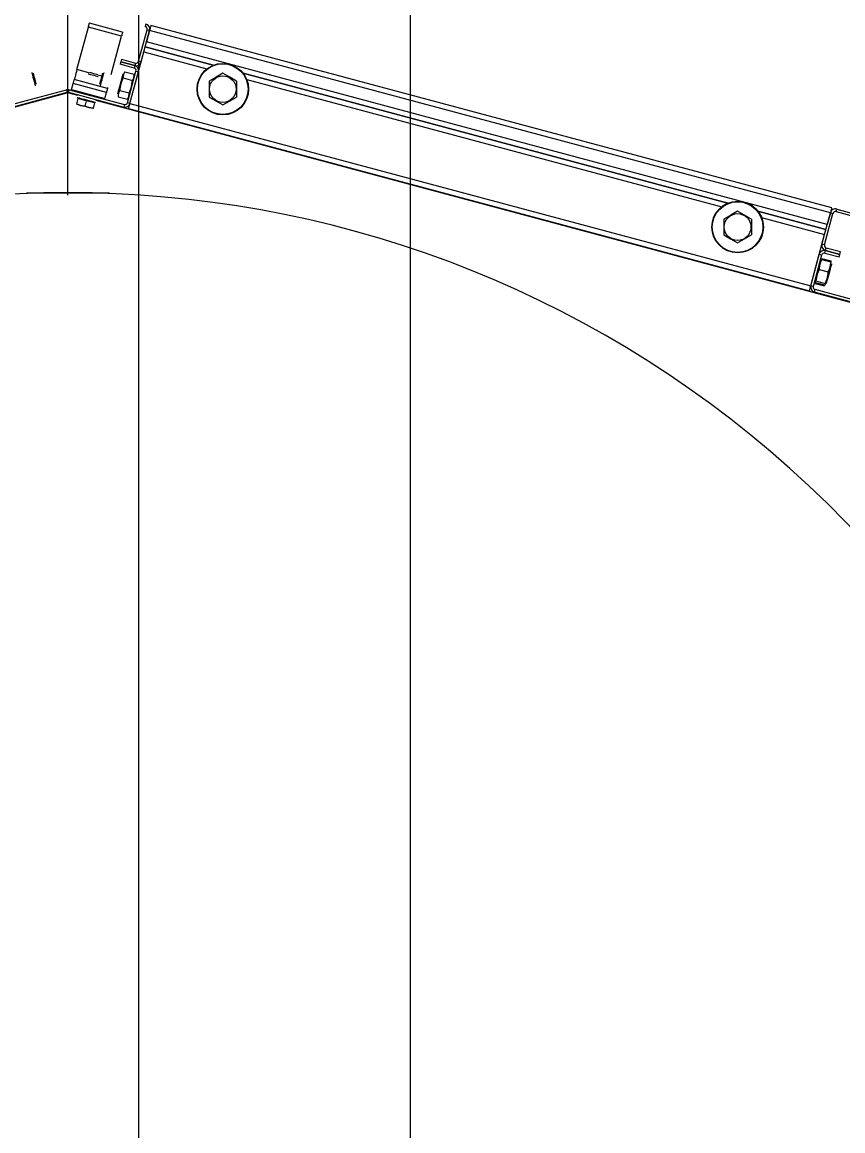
# Model space of a CAD drawing. Extents: x -264205 to -263659, y -1242401 to -1241986.
# Drawn here: x -263795.107 to -263794.654, y -1242184.96 to -1242184.348 of the extents above; entities that cross this region are included whole.
import ezdxf

# ---------------------------------------------------------------- set-up
doc = ezdxf.new("R2010")
doc.units = 0
doc.layers.add('PROJEKT_OBRUBNIKY_KOMUNIKACIE', color=7, linetype='Continuous')
doc.layers.add('SITUACIA_DSP_2D', color=7, linetype='Continuous')

msp = doc.modelspace()

# ---------------------------------------------------------------- linework, layer by layer
at = {"layer": 'PROJEKT_OBRUBNIKY_KOMUNIKACIE'}
msp.add_lwpolyline([(-263794.89278, -1242227.38224), (-263808.96776, -1242241.45725), (-263894.96779, -1242241.45725), (-263909.04274, -1242227.38224), (-263909.04274, -1242196.33267), (-263914.14281, -1242196.33267), (-263914.14281, -1242132.43268), (-263909.04274, -1242132.43268), (-263909.04274, -1242101.38224), (-263894.96779, -1242087.30722), (-263808.96776, -1242087.30722), (-263794.89278, -1242101.38224), (-263794.89278, -1242227.38224)], dxfattribs=at)
at = {"layer": 'SITUACIA_DSP_2D'}
for p, q in [((-263794.89279, -1242101.38223), (-263794.89279, -1242227.38224)), ((-263795.04279, -1242101.76909), (-263795.04281, -1242226.99542)), ((-263795.0819, -1242184.44311), (-263795.0819, -1242184.24646)), ((-263795.0769, -1242184.37375), (-263795.0706, -1242184.35026)), ((-263795.0706, -1242184.35026), (-263795.07049, -1242184.34983)), ((-263795.05225, -1242184.35517), (-263795.0706, -1242184.35026)), ((-263795.07049, -1242184.34983), (-263795.07037, -1242184.34941)), ((-263795.07037, -1242184.34941), (-263795.07027, -1242184.34903)), ((-263795.07027, -1242184.34903), (-263795.07018, -1242184.3487)), ((-263795.07018, -1242184.3487), (-263795.07011, -1242184.34842)), ((-263795.07011, -1242184.34842), (-263795.07006, -1242184.34822)), ((-263795.07006, -1242184.34822), (-263795.07002, -1242184.3481)), ((-263795.07002, -1242184.3481), (-263795.07001, -1242184.34805)), ((-263795.05166, -1242184.35297), (-263795.07001, -1242184.34805)), ((-263795.03877, -1242184.34856), (-263795.03914, -1242184.34993)), ((-263795.03648, -1242184.35099), (-263795.03662, -1242184.35151)), ((-263795.03635, -1242184.35052), (-263795.03648, -1242184.35099)), ((-263795.03624, -1242184.3501), (-263795.03635, -1242184.35052)), ((-263795.03615, -1242184.34976), (-263795.03624, -1242184.3501)), ((-263795.03608, -1242184.3495), (-263795.03615, -1242184.34976)), ((-263795.03604, -1242184.34935), (-263795.03608, -1242184.3495)), ((-263795.03602, -1242184.34929), (-263795.03604, -1242184.34935)), ((-263794.65979, -1242184.4501), (-263795.03602, -1242184.34929)), ((-263795.05793, -1242184.37637), (-263795.05225, -1242184.35517)), ((-263795.05213, -1242184.35474), (-263795.05225, -1242184.35517)), ((-263795.05202, -1242184.35433), (-263795.05213, -1242184.35474)), ((-263795.05192, -1242184.35395), (-263795.05202, -1242184.35433)), ((-263795.05183, -1242184.35362), (-263795.05192, -1242184.35395)), ((-263795.05176, -1242184.35334), (-263795.05183, -1242184.35362)), ((-263795.0517, -1242184.35314), (-263795.05176, -1242184.35334)), ((-263795.05167, -1242184.35301), (-263795.0517, -1242184.35314)), ((-263795.05166, -1242184.35297), (-263795.05167, -1242184.35301)), ((-263795.04281, -1242184.36911), (-263795.03814, -1242184.35168)), ((-263795.04143, -1242184.36948), (-263795.03676, -1242184.35205)), ((-263795.03676, -1242184.35205), (-263795.03848, -1242184.35847)), ((-263795.03814, -1242184.35168), (-263795.03676, -1242184.35205)), ((-263795.03662, -1242184.35151), (-263795.03676, -1242184.35205)), ((-263794.66053, -1242184.45286), (-263795.03676, -1242184.35205)), ((-263795.03922, -1242184.36122), (-263795.0016, -1242184.3713)), ((-263795.0016, -1242184.3713), (-263795.03922, -1242184.36122)), ((-263794.66225, -1242184.45928), (-263795.03848, -1242184.35847)), ((-263795.05272, -1242184.36941), (-263795.05309, -1242184.37078)), ((-263795.05235, -1242184.36803), (-263795.05272, -1242184.36941)), ((-263795.04492, -1242184.3715), (-263795.05272, -1242184.36941)), ((-263795.05272, -1242184.36941), (-263795.04492, -1242184.3715)), ((-263795.05235, -1242184.36803), (-263795.04455, -1242184.37012)), ((-263795.04758, -1242184.39242), (-263795.03996, -1242184.36398)), ((-263795.04143, -1242184.36948), (-263795.04281, -1242184.36911)), ((-263795.03996, -1242184.36398), (-263795.00509, -1242184.37332)), ((-263795.10188, -1242184.3753), (-263795.10188, -1242184.37531)), ((-263795.10188, -1242184.37531), (-263795.10182, -1242184.37555)), ((-263795.10182, -1242184.37555), (-263795.10167, -1242184.3761)), ((-263795.07718, -1242184.37482), (-263795.07746, -1242184.37585)), ((-263795.0769, -1242184.37375), (-263795.07718, -1242184.37482)), ((-263795.07026, -1242184.37552), (-263795.0769, -1242184.37375)), ((-263795.06997, -1242184.37521), (-263795.0698, -1242184.37526)), ((-263795.0698, -1242184.37526), (-263795.06931, -1242184.37539)), ((-263795.06931, -1242184.37539), (-263795.06858, -1242184.37558)), ((-263795.06858, -1242184.37558), (-263795.06772, -1242184.37581)), ((-263795.06203, -1242184.3757), (-263795.06194, -1242184.37535)), ((-263795.06194, -1242184.37535), (-263795.06192, -1242184.3753)), ((-263795.04529, -1242184.37287), (-263795.05309, -1242184.37078)), ((-263795.05045, -1242184.37493), (-263795.05119, -1242184.37626)), ((-263795.05045, -1242184.37493), (-263795.04534, -1242184.3763)), ((-263795.04895, -1242184.39205), (-263795.04428, -1242184.37462)), ((-263795.04758, -1242184.39242), (-263795.04291, -1242184.37499)), ((-263795.04492, -1242184.3715), (-263795.04529, -1242184.37287)), ((-263795.04455, -1242184.37012), (-263795.04492, -1242184.3715)), ((-263795.04428, -1242184.37462), (-263795.04291, -1242184.37499)), ((-263795.10167, -1242184.3761), (-263795.10145, -1242184.3769)), ((-263795.10145, -1242184.3769), (-263795.10119, -1242184.37789)), ((-263795.10119, -1242184.37789), (-263795.1009, -1242184.37897)), ((-263795.10101, -1242184.37582), (-263795.10101, -1242184.3758)), ((-263795.10094, -1242184.37606), (-263795.10101, -1242184.37582)), ((-263795.1008, -1242184.37661), (-263795.10094, -1242184.37606)), ((-263795.1009, -1242184.37897), (-263795.10061, -1242184.38005)), ((-263795.10059, -1242184.37739), (-263795.1008, -1242184.37661)), ((-263795.10061, -1242184.38005), (-263795.10035, -1242184.38104)), ((-263795.10034, -1242184.37832), (-263795.10059, -1242184.37739)), ((-263795.10035, -1242184.38104), (-263795.10013, -1242184.38184)), ((-263795.10007, -1242184.3793), (-263795.10034, -1242184.37832)), ((-263795.09983, -1242184.38022), (-263795.10007, -1242184.3793)), ((-263795.09962, -1242184.38099), (-263795.09983, -1242184.38022)), ((-263795.09948, -1242184.38153), (-263795.09962, -1242184.38099)), ((-263795.09941, -1242184.38176), (-263795.09948, -1242184.38153)), ((-263795.09941, -1242184.38177), (-263795.09941, -1242184.38176)), ((-263795.07985, -1242184.38476), (-263795.07896, -1242184.38146)), ((-263795.07896, -1242184.38146), (-263795.07885, -1242184.38103)), ((-263795.06061, -1242184.38637), (-263795.07896, -1242184.38146)), ((-263795.07885, -1242184.38103), (-263795.07873, -1242184.38061)), ((-263795.07873, -1242184.38061), (-263795.07863, -1242184.38023)), ((-263795.07863, -1242184.38023), (-263795.07854, -1242184.3799)), ((-263795.07854, -1242184.3799), (-263795.07847, -1242184.37962)), ((-263795.07847, -1242184.37962), (-263795.07842, -1242184.37942)), ((-263795.07842, -1242184.37942), (-263795.07838, -1242184.3793)), ((-263795.07838, -1242184.3793), (-263795.07837, -1242184.37925)), ((-263795.07834, -1242184.37915), (-263795.07837, -1242184.37925)), ((-263795.06002, -1242184.38417), (-263795.07837, -1242184.37925)), ((-263795.07826, -1242184.37883), (-263795.07834, -1242184.37915)), ((-263795.07812, -1242184.37832), (-263795.07826, -1242184.37883)), ((-263795.07794, -1242184.37764), (-263795.07812, -1242184.37832)), ((-263795.07771, -1242184.37681), (-263795.07794, -1242184.37764)), ((-263795.07746, -1242184.37585), (-263795.07771, -1242184.37681)), ((-263795.07072, -1242184.37603), (-263795.07056, -1242184.37608)), ((-263795.07056, -1242184.37608), (-263795.07008, -1242184.3762)), ((-263795.07008, -1242184.3762), (-263795.06935, -1242184.3764)), ((-263795.06935, -1242184.3764), (-263795.06845, -1242184.37664)), ((-263795.06845, -1242184.37664), (-263795.06749, -1242184.3769)), ((-263795.06772, -1242184.37581), (-263795.06685, -1242184.37604)), ((-263795.06749, -1242184.3769), (-263795.0666, -1242184.37714)), ((-263795.06685, -1242184.37604), (-263795.06612, -1242184.37624)), ((-263795.0666, -1242184.37714), (-263795.06586, -1242184.37733)), ((-263795.06612, -1242184.37624), (-263795.06563, -1242184.37637)), ((-263795.06586, -1242184.37733), (-263795.06538, -1242184.37746)), ((-263795.06563, -1242184.37637), (-263795.06546, -1242184.37642)), ((-263795.06538, -1242184.37746), (-263795.06522, -1242184.37751)), ((-263795.06323, -1242184.37741), (-263795.06537, -1242184.37684)), ((-263795.06434, -1242184.38157), (-263795.06439, -1242184.38177)), ((-263795.06439, -1242184.38177), (-263795.06439, -1242184.38177)), ((-263795.06421, -1242184.38106), (-263795.06434, -1242184.38157)), ((-263795.064, -1242184.38032), (-263795.06421, -1242184.38106)), ((-263795.06376, -1242184.3794), (-263795.064, -1242184.38032)), ((-263795.0635, -1242184.37842), (-263795.06376, -1242184.3794)), ((-263795.06373, -1242184.38205), (-263795.06354, -1242184.38132)), ((-263795.06354, -1242184.38132), (-263795.06329, -1242184.38039)), ((-263795.06324, -1242184.37748), (-263795.0635, -1242184.37842)), ((-263795.06329, -1242184.38039), (-263795.063, -1242184.37933)), ((-263795.06303, -1242184.37668), (-263795.06324, -1242184.37748)), ((-263795.06288, -1242184.37611), (-263795.06303, -1242184.37668)), ((-263795.063, -1242184.37933), (-263795.06271, -1242184.37824)), ((-263795.0628, -1242184.37583), (-263795.06288, -1242184.37611)), ((-263795.0628, -1242184.3758), (-263795.0628, -1242184.37583)), ((-263795.06271, -1242184.37824), (-263795.06243, -1242184.37721)), ((-263795.06243, -1242184.37721), (-263795.0622, -1242184.37634)), ((-263795.0622, -1242184.37634), (-263795.06203, -1242184.3757)), ((-263795.05322, -1242184.38303), (-263795.05286, -1242184.38166)), ((-263795.05262, -1242184.38157), (-263795.05314, -1242184.38434)), ((-263795.05286, -1242184.38166), (-263795.05249, -1242184.3803)), ((-263795.05167, -1242184.379), (-263795.05262, -1242184.38157)), ((-263795.05249, -1242184.3803), (-263795.05215, -1242184.37902)), ((-263795.05215, -1242184.37902), (-263795.05185, -1242184.37791)), ((-263795.05185, -1242184.37791), (-263795.05162, -1242184.37703)), ((-263795.05137, -1242184.37837), (-263795.05167, -1242184.379)), ((-263795.05162, -1242184.37703), (-263795.05146, -1242184.37645)), ((-263795.05146, -1242184.37645), (-263795.05139, -1242184.37619)), ((-263795.05119, -1242184.37626), (-263795.05141, -1242184.37778)), ((-263795.05141, -1242184.37778), (-263795.05137, -1242184.37837)), ((-263795.05139, -1242184.37619), (-263795.05139, -1242184.37618)), ((-263795.05137, -1242184.37837), (-263795.04626, -1242184.37974)), ((-263795.04679, -1242184.38321), (-263795.04632, -1242184.38043)), ((-263795.04632, -1242184.38043), (-263795.04626, -1242184.37974)), ((-263795.04626, -1242184.37974), (-263795.04552, -1242184.37841)), ((-263795.04552, -1242184.37841), (-263795.04529, -1242184.37689)), ((-263795.04529, -1242184.37689), (-263795.04534, -1242184.3763)), ((-263795.00003, -1242184.37791), (-263795.00389, -1242184.38014)), ((-263795.00389, -1242184.38014), (-263795.00389, -1242184.38393)), ((-263794.99629, -1242184.37575), (-263795.00003, -1242184.37791)), ((-263794.99243, -1242184.37798), (-263794.99629, -1242184.37575)), ((-263794.98869, -1242184.38014), (-263794.99243, -1242184.37798)), ((-263794.98869, -1242184.38014), (-263794.98869, -1242184.38393)), ((-263794.98508, -1242184.37573), (-263794.71713, -1242184.44753)), ((-263794.71713, -1242184.44753), (-263794.98508, -1242184.37573)), ((-263794.98306, -1242184.37922), (-263794.72062, -1242184.44954)), ((-263795.0819, -1242184.38664), (-263795.53244, -1242184.50736)), ((-263795.11311, -1242184.39306), (-263795.08264, -1242184.3849)), ((-263795.11274, -1242184.39444), (-263795.08227, -1242184.38627)), ((-263795.10013, -1242184.38184), (-263795.09998, -1242184.38239)), ((-263795.09998, -1242184.38239), (-263795.09992, -1242184.38263)), ((-263795.09992, -1242184.38263), (-263795.09992, -1242184.38264)), ((-263795.08264, -1242184.3849), (-263795.08227, -1242184.38627)), ((-263795.07642, -1242184.38811), (-263795.0819, -1242184.38664)), ((-263795.08153, -1242184.38627), (-263795.08117, -1242184.3849)), ((-263795.08153, -1242184.38627), (-263795.05107, -1242184.39444)), ((-263795.08117, -1242184.3849), (-263795.0507, -1242184.39306)), ((-263795.07985, -1242184.38476), (-263795.06149, -1242184.38968)), ((-263795.06389, -1242184.38264), (-263795.06385, -1242184.3825)), ((-263795.06385, -1242184.3825), (-263795.06373, -1242184.38205)), ((-263795.06149, -1242184.38968), (-263795.06061, -1242184.38637)), ((-263795.06049, -1242184.38594), (-263795.06061, -1242184.38637)), ((-263795.06038, -1242184.38553), (-263795.06049, -1242184.38594)), ((-263795.06028, -1242184.38515), (-263795.06038, -1242184.38553)), ((-263795.06019, -1242184.38482), (-263795.06028, -1242184.38515)), ((-263795.06012, -1242184.38454), (-263795.06019, -1242184.38482)), ((-263795.06006, -1242184.38434), (-263795.06012, -1242184.38454)), ((-263795.06003, -1242184.38421), (-263795.06006, -1242184.38434)), ((-263795.06002, -1242184.38417), (-263795.06003, -1242184.38421)), ((-263795.06002, -1242184.38417), (-263795.05999, -1242184.38406)), ((-263795.05999, -1242184.38406), (-263795.05991, -1242184.38375)), ((-263795.05991, -1242184.38375), (-263795.05989, -1242184.38371)), ((-263795.05433, -1242184.38715), (-263795.05432, -1242184.38714)), ((-263795.05432, -1242184.38714), (-263795.05426, -1242184.38688)), ((-263795.05426, -1242184.38688), (-263795.0541, -1242184.38629)), ((-263795.05396, -1242184.38659), (-263795.05418, -1242184.38811)), ((-263795.0541, -1242184.38629), (-263795.05386, -1242184.38542)), ((-263795.05321, -1242184.38526), (-263795.05396, -1242184.38659)), ((-263795.05386, -1242184.38542), (-263795.05357, -1242184.3843)), ((-263795.05357, -1242184.3843), (-263795.05322, -1242184.38303)), ((-263795.05314, -1242184.38434), (-263795.05321, -1242184.38526)), ((-263795.05321, -1242184.38526), (-263795.04811, -1242184.38663)), ((-263795.04829, -1242184.38874), (-263795.04806, -1242184.38722)), ((-263795.04811, -1242184.38663), (-263795.04771, -1242184.38579)), ((-263795.04806, -1242184.38722), (-263795.04811, -1242184.38663)), ((-263795.04771, -1242184.38579), (-263795.04679, -1242184.38321)), ((-263795.00389, -1242184.38393), (-263795.00389, -1242184.38781)), ((-263795.00389, -1242184.38781), (-263795.00389, -1242184.38892)), ((-263794.98869, -1242184.38393), (-263794.98869, -1242184.38781)), ((-263794.98869, -1242184.38781), (-263794.98869, -1242184.38892)), ((-263795.07715, -1242184.39267), (-263795.07721, -1242184.3929)), ((-263795.07721, -1242184.3929), (-263795.07721, -1242184.39288)), ((-263795.07636, -1242184.38973), (-263795.07715, -1242184.39267)), ((-263795.07715, -1242184.39267), (-263795.07495, -1242184.39351)), ((-263795.07489, -1242184.39353), (-263795.07715, -1242184.39267)), ((-263795.0767, -1242184.38914), (-263795.07652, -1242184.38919)), ((-263795.07652, -1242184.38919), (-263795.07602, -1242184.38932)), ((-263795.07177, -1242184.39095), (-263795.07636, -1242184.38973)), ((-263795.07602, -1242184.38932), (-263795.07522, -1242184.38954)), ((-263795.07522, -1242184.38954), (-263795.07417, -1242184.38982)), ((-263795.07495, -1242184.39351), (-263795.07256, -1242184.3939)), ((-263795.07256, -1242184.3939), (-263795.07489, -1242184.39353)), ((-263795.07417, -1242184.38982), (-263795.07296, -1242184.39015)), ((-263795.07296, -1242184.39015), (-263795.07165, -1242184.3905)), ((-263795.07177, -1242184.39095), (-263795.07256, -1242184.3939)), ((-263795.07256, -1242184.3939), (-263795.07036, -1242184.39474)), ((-263795.0703, -1242184.39476), (-263795.07256, -1242184.3939)), ((-263795.06718, -1242184.39218), (-263795.07177, -1242184.39095)), ((-263795.07165, -1242184.3905), (-263795.07034, -1242184.39085)), ((-263795.07034, -1242184.39085), (-263795.06913, -1242184.39117)), ((-263795.06913, -1242184.39117), (-263795.06808, -1242184.39145)), ((-263795.06808, -1242184.39145), (-263795.06728, -1242184.39167)), ((-263795.06718, -1242184.39218), (-263795.06797, -1242184.39513)), ((-263795.06728, -1242184.39167), (-263795.06677, -1242184.3918)), ((-263795.06677, -1242184.3918), (-263795.0666, -1242184.39185)), ((-263794.63137, -1242184.50736), (-263795.06633, -1242184.39081)), ((-263795.05418, -1242184.38811), (-263795.05414, -1242184.3887)), ((-263795.05414, -1242184.3887), (-263795.04903, -1242184.39007)), ((-263795.0507, -1242184.39306), (-263795.05107, -1242184.39444)), ((-263795.04903, -1242184.39007), (-263795.04829, -1242184.38874)), ((-263795.04758, -1242184.39242), (-263795.04895, -1242184.39205)), ((-263795.0481, -1242184.39437), (-263795.04799, -1242184.39395)), ((-263795.04799, -1242184.39395), (-263795.04786, -1242184.39348)), ((-263795.04786, -1242184.39348), (-263795.04772, -1242184.39296)), ((-263795.04772, -1242184.39296), (-263795.04758, -1242184.39242)), ((-263795.04758, -1242184.39242), (-263794.67135, -1242184.49323)), ((-263795.00389, -1242184.38892), (-263795.00014, -1242184.39108)), ((-263795.00014, -1242184.39108), (-263794.99629, -1242184.3933)), ((-263794.99629, -1242184.3933), (-263794.99254, -1242184.39114)), ((-263794.99254, -1242184.39114), (-263794.98869, -1242184.38892)), ((-263795.07036, -1242184.39474), (-263795.06797, -1242184.39513)), ((-263795.06797, -1242184.39513), (-263795.0703, -1242184.39476)), ((-263795.06797, -1242184.39513), (-263795.06803, -1242184.39536)), ((-263795.06803, -1242184.39536), (-263795.06803, -1242184.39534)), ((-263795.04832, -1242184.39517), (-263795.0483, -1242184.39512)), ((-263795.04832, -1242184.39517), (-263794.67209, -1242184.49598)), ((-263795.0483, -1242184.39512), (-263795.04826, -1242184.39496)), ((-263795.04826, -1242184.39496), (-263795.04819, -1242184.39471)), ((-263795.04819, -1242184.39471), (-263795.0481, -1242184.39437)), ((-263795.10485, -1242184.44177), (-263795.05896, -1242184.44177)), ((-263794.71557, -1242184.45414), (-263794.71942, -1242184.45636)), ((-263794.71182, -1242184.45197), (-263794.71557, -1242184.45414)), ((-263794.70797, -1242184.4542), (-263794.71182, -1242184.45197)), ((-263794.70422, -1242184.45636), (-263794.70797, -1242184.4542)), ((-263794.70061, -1242184.45195), (-263794.66299, -1242184.46203)), ((-263794.66299, -1242184.46203), (-263794.70061, -1242184.45195)), ((-263794.6652, -1242184.47029), (-263794.66053, -1242184.45286)), ((-263794.66383, -1242184.47066), (-263794.65915, -1242184.45322)), ((-263794.66053, -1242184.45286), (-263794.66225, -1242184.45928)), ((-263794.66039, -1242184.45232), (-263794.66053, -1242184.45286)), ((-263794.66053, -1242184.45286), (-263794.65915, -1242184.45322)), ((-263794.66025, -1242184.4518), (-263794.66039, -1242184.45232)), ((-263794.66012, -1242184.45133), (-263794.66025, -1242184.4518)), ((-263794.66001, -1242184.45091), (-263794.66012, -1242184.45133)), ((-263794.65992, -1242184.45057), (-263794.66001, -1242184.45091)), ((-263794.65985, -1242184.45031), (-263794.65992, -1242184.45057)), ((-263794.65981, -1242184.45016), (-263794.65985, -1242184.45031)), ((-263794.65979, -1242184.4501), (-263794.65981, -1242184.45016)), ((-263794.65741, -1242184.45222), (-263794.65704, -1242184.45084)), ((-263794.65741, -1242184.45222), (-263794.57115, -1242184.47533)), ((-263794.65704, -1242184.45084), (-263794.57078, -1242184.47395)), ((-263794.71942, -1242184.45636), (-263794.71942, -1242184.46015)), ((-263794.71942, -1242184.46015), (-263794.71942, -1242184.46404)), ((-263794.70422, -1242184.45636), (-263794.70422, -1242184.46015)), ((-263794.70422, -1242184.46015), (-263794.70422, -1242184.46404)), ((-263794.6986, -1242184.45544), (-263794.66373, -1242184.46479)), ((-263794.71942, -1242184.46404), (-263794.71942, -1242184.46514)), ((-263794.71942, -1242184.46514), (-263794.71568, -1242184.4673)), ((-263794.71568, -1242184.4673), (-263794.71182, -1242184.46953)), ((-263794.71182, -1242184.46953), (-263794.70808, -1242184.46736)), ((-263794.70808, -1242184.46736), (-263794.70422, -1242184.46514)), ((-263794.70422, -1242184.46404), (-263794.70422, -1242184.46514)), ((-263794.67135, -1242184.49323), (-263794.66373, -1242184.46479)), ((-263794.66383, -1242184.47066), (-263794.6652, -1242184.47029)), ((-263794.66319, -1242184.47378), (-263794.66282, -1242184.4724)), ((-263794.65502, -1242184.47449), (-263794.66282, -1242184.4724)), ((-263794.67135, -1242184.49323), (-263794.66668, -1242184.4758)), ((-263794.66997, -1242184.4936), (-263794.6653, -1242184.47617)), ((-263794.66668, -1242184.4758), (-263794.6653, -1242184.47617)), ((-263794.66563, -1242184.47918), (-263794.66645, -1242184.48122)), ((-263794.66574, -1242184.47895), (-263794.6656, -1242184.47877)), ((-263794.66537, -1242184.47869), (-263794.66563, -1242184.47918)), ((-263794.6656, -1242184.47877), (-263794.66537, -1242184.47869)), ((-263794.66537, -1242184.47869), (-263794.66026, -1242184.48006)), ((-263794.66522, -1242184.47815), (-263794.66012, -1242184.47952)), ((-263794.66356, -1242184.47516), (-263794.66319, -1242184.47378)), ((-263794.66356, -1242184.47516), (-263794.65576, -1242184.47725)), ((-263794.66319, -1242184.47378), (-263794.65539, -1242184.47587)), ((-263794.65539, -1242184.47587), (-263794.66319, -1242184.47378)), ((-263794.66007, -1242184.48011), (-263794.66012, -1242184.47952)), ((-263794.65576, -1242184.47725), (-263794.65539, -1242184.47587)), ((-263794.65539, -1242184.47587), (-263794.65502, -1242184.47449)), ((-263794.66684, -1242184.48418), (-263794.66791, -1242184.48671)), ((-263794.66681, -1242184.48344), (-263794.66684, -1242184.48418)), ((-263794.66684, -1242184.48418), (-263794.66174, -1242184.48555)), ((-263794.66645, -1242184.48122), (-263794.66681, -1242184.48344)), ((-263794.66181, -1242184.4866), (-263794.66174, -1242184.48555)), ((-263794.66174, -1242184.48555), (-263794.66139, -1242184.48489)), ((-263794.66109, -1242184.48542), (-263794.66146, -1242184.48679)), ((-263794.66139, -1242184.48489), (-263794.66061, -1242184.48285)), ((-263794.66075, -1242184.48412), (-263794.66109, -1242184.48542)), ((-263794.66044, -1242184.48298), (-263794.66075, -1242184.48412)), ((-263794.66061, -1242184.48285), (-263794.66028, -1242184.48062)), ((-263794.66019, -1242184.48206), (-263794.66044, -1242184.48298)), ((-263794.66028, -1242184.48062), (-263794.66026, -1242184.48006)), ((-263794.66002, -1242184.48142), (-263794.66019, -1242184.48206)), ((-263794.66011, -1242184.48033), (-263794.66007, -1242184.48011)), ((-263794.65994, -1242184.4811), (-263794.66002, -1242184.48142)), ((-263794.65993, -1242184.48107), (-263794.65994, -1242184.4811)), ((-263794.66854, -1242184.49053), (-263794.669, -1242184.49078)), ((-263794.669, -1242184.49078), (-263794.66893, -1242184.4912)), ((-263794.66893, -1242184.49114), (-263794.66896, -1242184.49133)), ((-263794.66896, -1242184.49133), (-263794.66892, -1242184.49192)), ((-263794.66893, -1242184.4912), (-263794.66877, -1242184.49138)), ((-263794.66892, -1242184.49192), (-263794.66381, -1242184.49329)), ((-263794.66877, -1242184.49138), (-263794.66367, -1242184.49275)), ((-263794.66847, -1242184.48948), (-263794.66854, -1242184.49053)), ((-263794.66854, -1242184.49053), (-263794.66344, -1242184.4919)), ((-263794.66791, -1242184.48671), (-263794.66847, -1242184.48948)), ((-263794.66344, -1242184.4919), (-263794.66237, -1242184.48937)), ((-263794.66328, -1242184.49208), (-263794.66344, -1242184.4919)), ((-263794.66321, -1242184.49249), (-263794.66328, -1242184.49208)), ((-263794.66281, -1242184.49184), (-263794.66287, -1242184.49204)), ((-263794.66287, -1242184.49204), (-263794.66287, -1242184.49204)), ((-263794.66267, -1242184.49131), (-263794.66281, -1242184.49184)), ((-263794.66245, -1242184.49048), (-263794.66267, -1242184.49131)), ((-263794.66216, -1242184.4894), (-263794.66245, -1242184.49048)), ((-263794.66237, -1242184.48937), (-263794.66181, -1242184.4866)), ((-263794.66182, -1242184.48815), (-263794.66216, -1242184.4894)), ((-263794.66146, -1242184.48679), (-263794.66182, -1242184.48815)), ((-263794.67209, -1242184.49598), (-263794.67207, -1242184.49593)), ((-263794.67207, -1242184.49593), (-263794.67203, -1242184.49577)), ((-263794.67203, -1242184.49577), (-263794.67196, -1242184.49552)), ((-263794.67196, -1242184.49552), (-263794.67187, -1242184.49518)), ((-263794.67187, -1242184.49518), (-263794.67176, -1242184.49476)), ((-263794.67176, -1242184.49476), (-263794.67163, -1242184.49429)), ((-263794.67163, -1242184.49429), (-263794.67149, -1242184.49377)), ((-263794.67149, -1242184.49377), (-263794.67135, -1242184.49323)), ((-263794.66997, -1242184.4936), (-263794.67135, -1242184.49323)), ((-263794.66933, -1242184.49672), (-263794.66897, -1242184.49535)), ((-263794.58308, -1242184.51983), (-263794.66933, -1242184.49672)), ((-263794.58271, -1242184.51846), (-263794.66897, -1242184.49535)), ((-263794.66367, -1242184.49275), (-263794.66321, -1242184.49249))]:
    msp.add_line(p, q, dxfattribs=at)
for centre, radius in [((-263794.99629, -1242184.38453), 0.01425), ((-263794.99629, -1242184.38453), 0.01401), ((-263794.99629, -1242184.38453), 0.00739), ((-263794.71182, -1242184.46075), 0.01425), ((-263794.71182, -1242184.46075), 0.01401), ((-263794.71182, -1242184.46075), 0.00739)]:
    msp.add_circle(centre, radius, dxfattribs=at)
for centre, radius, start, end in [((-263795.03951, -1242184.35131), 0.00142, 345, 74.99999), ((-263795.03951, -1242184.35131), 0.00285, 345, 74.99999), ((-263795.04418, -1242184.36874), 0.00285, 254.99999, 345), ((-263795.04418, -1242184.36874), 0.00143, 254.99999, 345), ((-263795.04566, -1242184.37425), 0.00143, 345, 74.99999), ((-263795.04566, -1242184.37425), 0.00285, 345, 74.99999), ((-263795.0819, -1242184.38765), 0.00285, 74.99999, 105.00001), ((-263795.0819, -1242184.38765), 0.00143, 74.99999, 105.00001), ((-263795.07539, -1242184.38999), 0.000475, 74.99999, 165), ((-263795.06816, -1242184.39192), 0.000475, 345, 74.99999), ((-263795.05033, -1242184.39168), 0.00285, 254.99999, 345), ((-263795.05033, -1242184.39168), 0.00143, 254.99999, 345), ((-263795.0819, -1242185.04027), 0.5985, 324.56502, 215.43498), ((-263794.65778, -1242184.45359), 0.00285, 74.99999, 165), ((-263794.65778, -1242184.45359), 0.00143, 74.99999, 165), ((-263794.66393, -1242184.47653), 0.00285, 74.99999, 165), ((-263794.66245, -1242184.47103), 0.00285, 165, 254.99999), ((-263794.66245, -1242184.47103), 0.00143, 165, 254.99999), ((-263794.66393, -1242184.47653), 0.00143, 74.99999, 165), ((-263794.6686, -1242184.49397), 0.00285, 165, 254.99999), ((-263794.6686, -1242184.49397), 0.00143, 165, 254.99999)]:
    msp.add_arc(centre, radius, start, end, dxfattribs=at)

doc.saveas('drawing.dxf')
